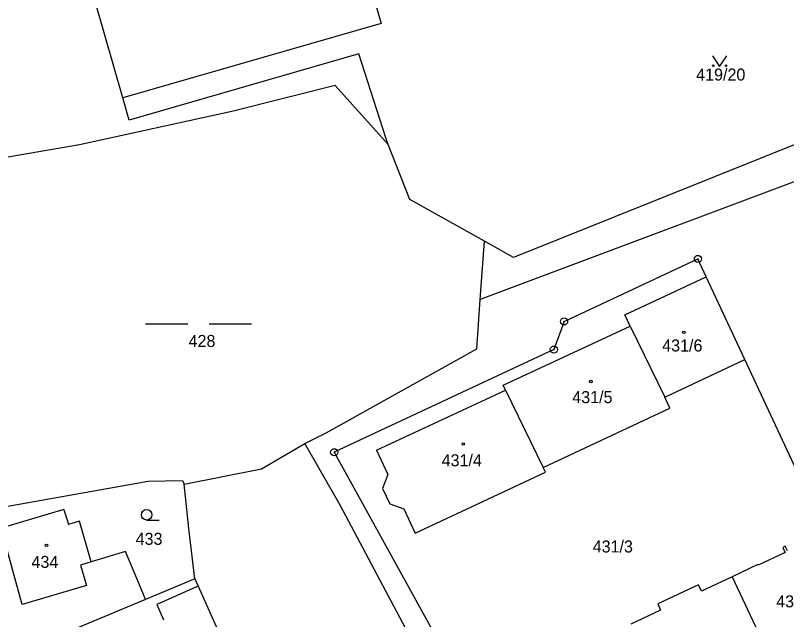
# Model space of a CAD drawing. Extents: x -736345 to -729997, y -1130177 to -1122501.
# Drawn here: x -733552.8 to -733443.8, y -1126891.5 to -1126806.1 of the extents above; entities that cross this region are included whole.
import ezdxf

# ---------------------------------------------------------------- set-up
doc = ezdxf.new("R2010")
doc.units = 0
for name, color, linetype in [('Vrstva 1', 7, 'Continuous'), ('Vrstva 18', 7, 'Continuous'), ('Vrstva 19', 7, 'Continuous'), ('Vrstva 25', 7, 'Continuous'), ('Vrstva 4', 7, 'Continuous')]:
    doc.layers.add(name, color=color, linetype=linetype)

msp = doc.modelspace()

# ---------------------------------------------------------------- linework, layer by layer
at = {"layer": 'Vrstva 1'}
for points in [[(-733502.6, -1126801.98), (-733501.1, -1126807.21)], [(-733537.61, -1126817.72), (-733541.42, -1126804.45)], [(-733501.1, -1126807.21), (-733537.61, -1126817.72)], [(-733504.26, -1126811.49), (-733536.7, -1126820.89)], [(-733500.44, -1126823.4), (-733504.26, -1126811.49)], [(-733507.59, -1126816), (-733522.17, -1126819.67)], [(-733507.59, -1126816), (-733500.11, -1126824.34)], [(-733536.7, -1126820.89), (-733537.61, -1126817.72)], [(-733522.17, -1126819.67), (-733543.7, -1126824.36)], [(-733500.11, -1126824.34), (-733500.44, -1126823.4)], [(-733439.66, -1126823.16), (-733482.38, -1126840.28)], [(-733543.7, -1126824.36), (-733559.37, -1126827.08)], [(-733497.05, -1126832.09), (-733500.11, -1126824.34)], [(-733430.81, -1126825.15), (-733487.07, -1126846.23)], [(-733486.5, -1126837.98), (-733497.05, -1126832.09)], [(-733487.07, -1126846.23), (-733486.5, -1126837.98)], [(-733482.38, -1126840.28), (-733486.5, -1126837.98)], [(-733475.23, -1126849.34), (-733456.32, -1126840.5)], [(-733455.13, -1126843.04), (-733456.32, -1126840.5)], [(-733466.64, -1126848.41), (-733455.13, -1126843.04)], [(-733449.67, -1126854.74), (-733455.13, -1126843.04)], [(-733487.57, -1126853.2), (-733487.07, -1126846.23)], [(-733465.9, -1126850), (-733466.64, -1126848.41)], [(-733483.82, -1126858.37), (-733465.9, -1126850)], [(-733475.23, -1126849.34), (-733476.68, -1126853.32)], [(-733465.9, -1126850), (-733461, -1126860.04)], [(-733508.84, -1126865.07), (-733487.57, -1126853.2)], [(-733476.68, -1126853.32), (-733507.72, -1126867.83)], [(-733461, -1126860.04), (-733449.67, -1126854.74)], [(-733431.35, -1126893.96), (-733449.67, -1126854.74)], [(-733483.5, -1126859.05), (-733483.82, -1126858.37)], [(-733501.74, -1126867.56), (-733483.5, -1126859.05)], [(-733483.5, -1126859.05), (-733478.19, -1126869.99)], [(-733460.29, -1126861.61), (-733461, -1126860.04)], [(-733478.19, -1126869.99), (-733460.29, -1126861.61)], [(-733511.87, -1126866.6), (-733508.84, -1126865.07)], [(-733517.98, -1126870.17), (-733511.87, -1126866.6)], [(-733506.87, -1126875.31), (-733511.87, -1126866.6)], [(-733507.72, -1126867.83), (-733481.35, -1126915.66)], [(-733501.74, -1126867.56), (-733500.15, -1126870.97)], [(-733528.93, -1126872.36), (-733517.98, -1126870.17)], [(-733496.28, -1126879.25), (-733477.88, -1126870.66)], [(-733477.88, -1126870.66), (-733478.19, -1126869.99)], [(-733534.03, -1126871.93), (-733529.14, -1126871.83)], [(-733529.14, -1126871.83), (-733528.93, -1126872.36)], [(-733500.15, -1126870.97), (-733500.88, -1126872.95)], [(-733556.01, -1126875.82), (-733534.03, -1126871.93)], [(-733528.25, -1126878.6), (-733528.93, -1126872.36)], [(-733500.88, -1126872.95), (-733499.86, -1126875.13)], [(-733499.86, -1126875.13), (-733497.88, -1126875.83)], [(-733545.93, -1126875.94), (-733554.79, -1126878.57)], [(-733545.93, -1126875.94), (-733545.27, -1126878.06)], [(-733481.57, -1126922.97), (-733506.87, -1126875.31)], [(-733497.88, -1126875.83), (-733496.28, -1126879.25)], [(-733543.7, -1126877.57), (-733545.27, -1126878.06)], [(-733542.05, -1126883.3), (-733543.7, -1126877.57)], [(-733527.4, -1126885.74), (-733528.25, -1126878.6)], [(-733443.97, -1126881.11), (-733444.32, -1126881.31)], [(-733444.32, -1126881.31), (-733443.99, -1126882.01)], [(-733443.65, -1126881.78), (-733443.97, -1126881.11)], [(-733537.21, -1126881.86), (-733542.05, -1126883.3)], [(-733534.78, -1126887.7), (-733537.21, -1126881.86)], [(-733443.99, -1126882.01), (-733447.79, -1126883.8)], [(-733447.84, -1126883.71), (-733451.46, -1126885.42)], [(-733447.79, -1126883.8), (-733447.84, -1126883.71)], [(-733527.4, -1126885.74), (-733534.39, -1126888.65)], [(-733527.4, -1126885.74), (-733526.94, -1126886.77)], [(-733451.46, -1126885.42), (-733455.83, -1126887.47)], [(-733451.46, -1126885.42), (-733446.02, -1126897.07)], [(-733526.94, -1126886.77), (-733513.88, -1126915.99)], [(-733456.25, -1126886.58), (-733462, -1126889.27)], [(-733455.83, -1126887.47), (-733456.25, -1126886.58)], [(-733534.39, -1126888.65), (-733534.78, -1126887.7)], [(-733534.39, -1126888.65), (-733557.67, -1126898.33)], [(-733462, -1126889.27), (-733461.59, -1126890.16)], [(-733461.59, -1126890.16), (-733465.78, -1126892.13)]]:
    msp.add_lwpolyline(points, dxfattribs=at)
at = {"layer": 'Vrstva 25'}
for points in [[(-733454.25, -1126811.79), (-733453.25, -1126813.29), (-733452.25, -1126811.79)], [(-733534.39, -1126849.69), (-733528.39, -1126849.69)], [(-733525.39, -1126849.69), (-733519.39, -1126849.69)], [(-733534.22, -1126877.42), (-733532.47, -1126877.42)]]:
    msp.add_lwpolyline(points, dxfattribs=at)
for centre, radius in [((-733454.15, -1126813.19), 0.1), ((-733452.35, -1126813.19), 0.1), ((-733456.32, -1126840.5), 0.5), ((-733456.32, -1126840.5), 0.032), ((-733475.23, -1126849.34), 0.5), ((-733475.23, -1126849.34), 0.032), ((-733458.31, -1126850.87), 0.175), ((-733476.68, -1126853.32), 0.5), ((-733476.68, -1126853.32), 0.032), ((-733471.45, -1126857.83), 0.175), ((-733507.72, -1126867.83), 0.5), ((-733489.48, -1126866.67), 0.175), ((-733507.72, -1126867.83), 0.032), ((-733534.22, -1126876.67), 0.75), ((-733548.38, -1126880.99), 0.175)]:
    msp.add_circle(centre, radius, dxfattribs=at)
at = {"layer": 'Vrstva 4'}
for points in [[(-733551.8, -1126889.36), (-733554.79, -1126878.57)], [(-733542.05, -1126883.3), (-733543.59, -1126883.78)], [(-733543.59, -1126883.78), (-733542.73, -1126886.65)], [(-733542.73, -1126886.65), (-733551.8, -1126889.36)], [(-733526.94, -1126886.77), (-733532.79, -1126889.34)], [(-733532.79, -1126889.34), (-733531.83, -1126891.5)]]:
    msp.add_lwpolyline(points, dxfattribs=at)

# ---------------------------------------------------------------- texts
at = {"layer": 'Vrstva 18'}
for s, p in [('419/20', (-733456.57, -1126815.29)), ('428', (-733528.3, -1126852.95)), ('433', (-733535.78, -1126880.92)), ('431/3', (-733471.19, -1126882))]:
    msp.add_text(s, height=1.7, dxfattribs=at).set_placement(p)
at = {"layer": 'Vrstva 19'}
for s, p in [('431/6', (-733461.37, -1126853.59)), ('431/5', (-733474.08, -1126860.89)), ('431/4', (-733492.54, -1126869.82)), ('434', (-733550.5, -1126884.18)), ('431/9', (-733445.26, -1126889.76))]:
    msp.add_text(s, height=1.7, dxfattribs=at).set_placement(p)

doc.saveas('drawing.dxf')
